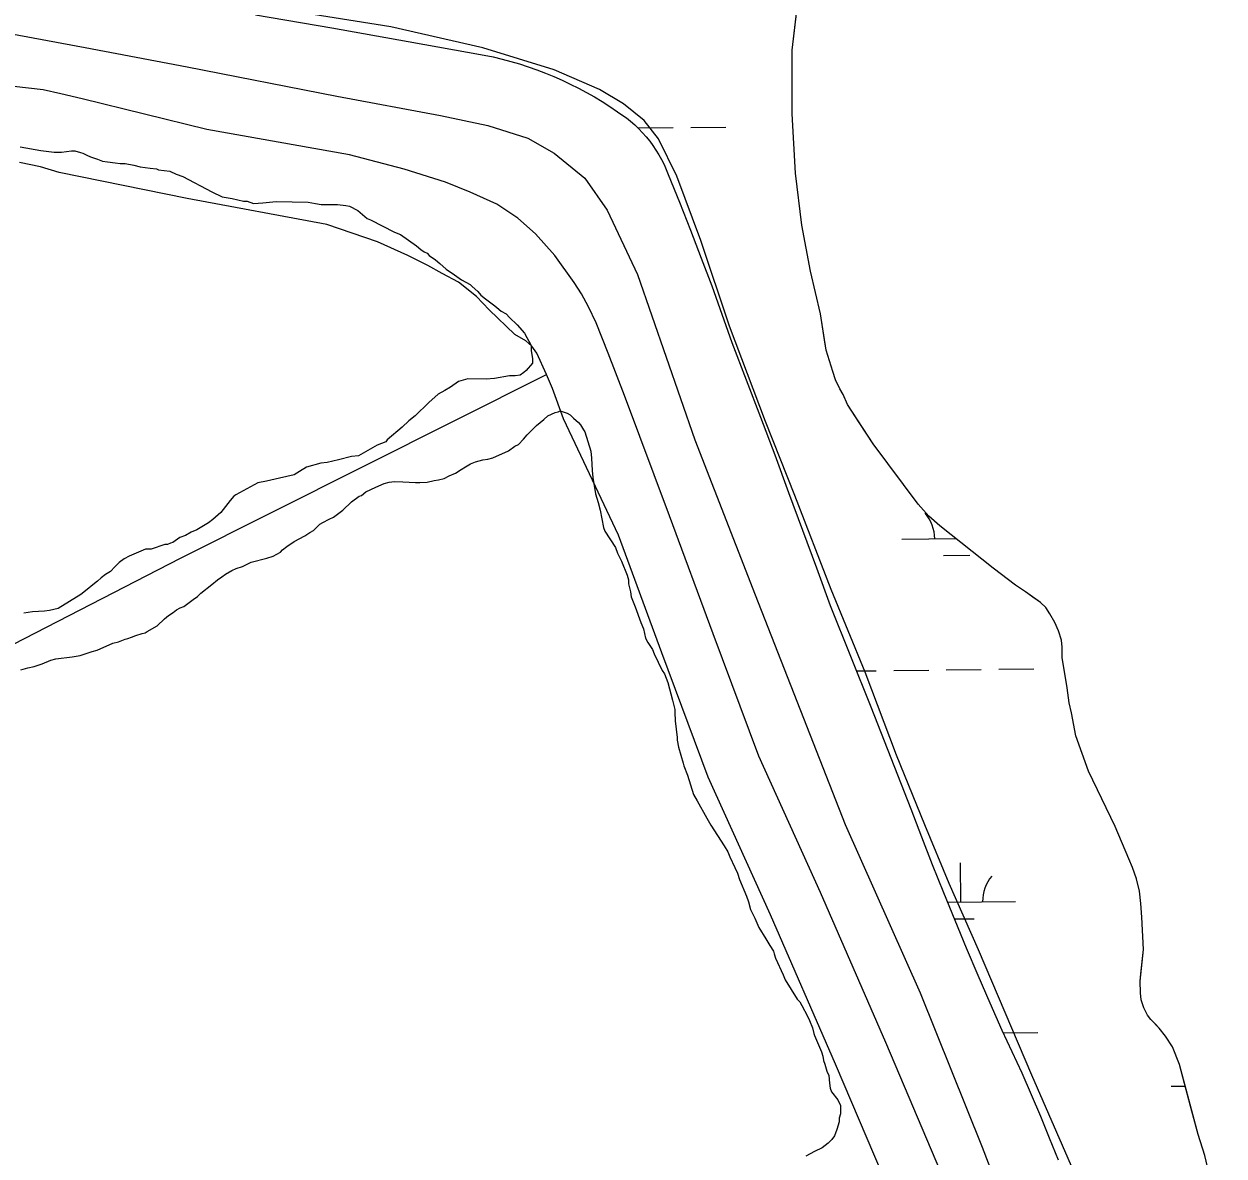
# Model space of a CAD drawing. Extents: x 3684037 to 3722149, y 433263 to 459021.
# Drawn here: x 3710994 to 3712092, y 448315 to 449351 of the extents above; entities that cross this region are included whole.
import ezdxf

# ---------------------------------------------------------------- set-up
doc = ezdxf.new("R2010")
doc.units = 0
for name, color, linetype in [('V-LEVE-TOET', 7, 'Continuous'), ('V-SITE-VEGE', 7, 'Continuous'), ('V-TOPO-SHOR', 7, 'Continuous'), ('V-WETL-SWMP', 7, 'Continuous')]:
    doc.layers.add(name, color=color, linetype=linetype)

msp = doc.modelspace()

# ---------------------------------------------------------------- linework, layer by layer
at = {"layer": 'V-LEVE-TOET'}
for points in [[(3711954.7, 448301.2), (3711916.4, 448389.3), (3711867.6, 448504.1), (3711840.8, 448565), (3711818.3, 448618.4), (3711792.5, 448682.2), (3711763.8, 448758.4), (3711732.8, 448834), (3711699.3, 448920.1), (3711672.6, 448987.8), (3711639.7, 449074.9), (3711613.5, 449153.4), (3711591.6, 449212.3), (3711574.8, 449246.4), (3711561.7, 449263.3), (3711542.7, 449278.3), (3711520.7, 449291.4), (3711479.1, 449309.6), (3711413.9, 449329.6), (3711329.9, 449348.8), (3711220.4, 449366.4)], [(3710949.9, 449348.5), (3711050.1, 449330), (3711143.4, 449312.2), (3711280.4, 449285.4), (3711375.2, 449267.6), (3711418.4, 449258.7), (3711455.2, 449246.9), (3711479.1, 449233.3), (3711507.4, 449210.3), (3711527.7, 449181.1), (3711555.6, 449122.1), (3711607.9, 448970.9), (3711663.3, 448829), (3711745.4, 448618.8), (3711814, 448464.9), (3711870.8, 448323.4), (3711924.8, 448182.5)]]:
    msp.add_lwpolyline(points, dxfattribs=at)
at = {"layer": 'V-SITE-VEGE'}
for points in [[(3710990.7, 449239.2), (3711009.5, 449235.7), (3711021.8, 449234.2), (3711028.4, 449234.2), (3711037.5, 449235.3), (3711040.7, 449235.3), (3711045.9, 449233.9), (3711047.9, 449233.3), (3711051.7, 449231.3), (3711055, 449229.9), (3711061.5, 449227.9), (3711066, 449225.9), (3711070.5, 449225.2), (3711077.7, 449224.5), (3711082.2, 449223.8), (3711086.8, 449223.7), (3711094.6, 449222.3), (3711100.4, 449220.9), (3711109.5, 449219.5), (3711115.4, 449218.8), (3711117.3, 449218.1), (3711127.7, 449216.7), (3711133.5, 449214), (3711139.4, 449212), (3711165.9, 449198), (3711175.6, 449193.4), (3711184.7, 449191.9), (3711195.1, 449189.2), (3711198.3, 449189.2), (3711204.1, 449187.2), (3711212.6, 449187.7), (3711225, 449188.9), (3711254.3, 449188.5), (3711260.8, 449187.1), (3711266, 449186.4), (3711280.9, 449186.2), (3711288.7, 449185.5), (3711292, 449184.8), (3711299.7, 449180.8), (3711308.1, 449173.6), (3711311.3, 449172.2), (3711333.3, 449160.9), (3711338.5, 449158.9), (3711353.3, 449148.3), (3711357.2, 449145), (3711360.4, 449143), (3711363, 449141.7), (3711365, 449139.7), (3711370.8, 449135.7), (3711374.6, 449132.4), (3711380.4, 449127.1), (3711388.2, 449121.8), (3711394.6, 449117.2), (3711402.4, 449113.2), (3711404.3, 449111.2), (3711409.5, 449106.6), (3711412, 449103.3), (3711416.5, 449100), (3711424.9, 449093.4), (3711426.9, 449092.1), (3711430.7, 449088.8), (3711435.2, 449086.1), (3711438.5, 449082.8), (3711445.5, 449076.3), (3711452, 449068.4), (3711458.3, 449057.2), (3711458.3, 449052.7), (3711459.5, 449044.9), (3711459.4, 449041), (3711453.5, 449034.5), (3711451.5, 449032.6), (3711448.2, 449030), (3711443.7, 449029.4), (3711438.5, 449029.5), (3711424.8, 449027), (3711417, 449026.5), (3711400.1, 449026.7), (3711391.6, 449024.2), (3711384.3, 449019.1), (3711379.1, 449015.9), (3711373.2, 449012.7), (3711364.7, 449005), (3711352.1, 448992.8), (3711346.2, 448988.3), (3711340.3, 448982.5), (3711326.5, 448971)], [(3711267.5, 448895.1), (3711273.4, 448898.3), (3711277.3, 448900.2), (3711285.8, 448906.6), (3711293.7, 448914.3), (3711300.9, 448919.4), (3711302.9, 448920), (3711306.8, 448923.2), (3711316, 448927.7), (3711323.8, 448930.9), (3711328.4, 448932.1), (3711333, 448932.7), (3711340.8, 448932.6), (3711352.5, 448931.8), (3711356.4, 448931.8), (3711362.9, 448932.3), (3711369.4, 448933.6), (3711373.3, 448934.2), (3711378.6, 448935.4), (3711383.1, 448938), (3711389, 448940.5), (3711394.3, 448943.7), (3711398.2, 448946.2), (3711402.8, 448948.8), (3711407.4, 448950.7), (3711413.9, 448952.6), (3711418.5, 448953.2), (3711423, 448954.4), (3711437.4, 448960.7), (3711443.3, 448965.2), (3711446.6, 448966.5), (3711451.2, 448971.6), (3711454.5, 448975.5), (3711463.1, 448983.9), (3711469.7, 448989.6), (3711473.6, 448992.8), (3711480.2, 448996), (3711482.8, 448996.6), (3711484.7, 448997.3), (3711491.2, 448995.2), (3711493.8, 448993.9), (3711497, 448990.6), (3711501.5, 448986.7), (3711503.4, 448984.7), (3711506, 448980.1), (3711507.3, 448978.1), (3711512.9, 448960.5), (3711513.5, 448954), (3711514, 448942.9), (3711514.6, 448936.4), (3711517, 448921.4), (3711519.5, 448913.6), (3711521.4, 448906.4), (3711524.4, 448890.7), (3711525.7, 448887.4), (3711535.3, 448872.4), (3711537.2, 448867.1), (3711541, 448859.9), (3711546.1, 448846.9), (3711547.3, 448842.9), (3711547.3, 448839), (3711549.1, 448831.9), (3711549.7, 448827.3), (3711553.5, 448818.1), (3711558.6, 448803.8), (3711561.1, 448797.9), (3711562.9, 448789.4), (3711564.8, 448785.5), (3711569.3, 448778.9), (3711570.6, 448775), (3711578.2, 448759.9), (3711580.1, 448756.7), (3711583.3, 448748.8), (3711587.6, 448732.5), (3711589.5, 448724), (3711589.5, 448721.4), (3711590, 448713.6), (3711591.8, 448698.6), (3711591.8, 448696), (3711593, 448689.5), (3711597.4, 448675.1), (3711598, 448672.5), (3711601.1, 448664), (3711606.8, 448646.4), (3711610, 448640.5), (3711618.9, 448624.7), (3711622.7, 448618.2), (3711634.8, 448599.2), (3711638, 448593.9), (3711639.9, 448589.3)], [(3711326.5, 448971), (3711325.2, 448969), (3711317.3, 448965.9), (3711300.3, 448956.3), (3711293.8, 448955.7), (3711282, 448952.6), (3711271.6, 448950.1), (3711265.7, 448949.6), (3711252.7, 448945.8), (3711246.1, 448942), (3711241.5, 448938.8), (3711227.8, 448935.7), (3711216.1, 448933.2), (3711208.2, 448931.4), (3711187.9, 448920.5), (3711186, 448919.3), (3711182.7, 448915.4), (3711174.1, 448904.4), (3711166.9, 448898), (3711162.9, 448894.8), (3711152.4, 448888.4), (3711147.2, 448886.5), (3711142, 448883.4), (3711136.7, 448881.5), (3711130.2, 448877), (3711128.2, 448876.4), (3711125.6, 448875.1), (3711123, 448875.1), (3711110.6, 448870.7), (3711105.4, 448870.8), (3711090.3, 448864.4), (3711085.7, 448861.9), (3711081.1, 448858.7), (3711077.2, 448854.8), (3711073.2, 448850.3), (3711068.6, 448847.8), (3711064.7, 448844.6), (3711061.4, 448841.4), (3711055.5, 448836.9), (3711053.5, 448835), (3711046.3, 448829.2), (3711025.3, 448816.4), (3711017.5, 448814.6), (3711012.9, 448814), (3711001.9, 448813.4), (3710994, 448812.2)], [(3710991.2, 448760.4), (3710997.8, 448762.3), (3711003.6, 448763.5), (3711010.8, 448766), (3711018.7, 448769.2), (3711023.2, 448770.5), (3711038.2, 448772.2), (3711045.4, 448773.4), (3711049.3, 448774.7), (3711056.5, 448777.2), (3711061.1, 448778.5), (3711075.5, 448784.8), (3711080.7, 448786), (3711086.6, 448788.6), (3711089.2, 448789.2), (3711092.5, 448790.4), (3711096.4, 448791.7), (3711102.3, 448793.6), (3711104.9, 448794.2), (3711106.8, 448795.5), (3711116, 448800.6), (3711122.6, 448807), (3711126.5, 448810.2), (3711130.5, 448812.8), (3711133.8, 448815.3), (3711137, 448817.2), (3711140.3, 448818.5), (3711148.8, 448824.9), (3711152.8, 448827.5), (3711156.1, 448830.7), (3711165.9, 448838.4), (3711171.2, 448842.9), (3711175.1, 448845.4), (3711178.4, 448848), (3711184.3, 448851.2), (3711188.2, 448853.1), (3711194.1, 448855), (3711202, 448858.8), (3711216.3, 448862.5), (3711222.2, 448864.4), (3711228.7, 448868.2), (3711230.7, 448870.1), (3711234.7, 448873.4), (3711241.2, 448877.8), (3711251, 448882.9), (3711255.6, 448886.1), (3711258.9, 448888), (3711264.8, 448893.8), (3711267.5, 448895.1)], [(3711639.9, 448589.3), (3711644.4, 448579.5), (3711646.9, 448574.3), (3711648.8, 448568.4), (3711655.1, 448553.4), (3711657, 448548.1), (3711658.9, 448541), (3711662.7, 448533.1), (3711666.5, 448524.6), (3711672.9, 448514.1), (3711676.7, 448508.2), (3711679.9, 448503), (3711680.5, 448500.4), (3711681.8, 448496.4), (3711688.8, 448481.4), (3711690.7, 448476.8), (3711701.5, 448459.1), (3711704.1, 448456.5), (3711706, 448453.2), (3711711.1, 448443.4), (3711713, 448439.5), (3711715.5, 448432.9), (3711716.8, 448427.7), (3711717.4, 448425.7), (3711723.7, 448410.7), (3711725, 448406.8), (3711725.6, 448402.9), (3711726.8, 448399.6), (3711728.7, 448393.1), (3711730.6, 448389.1), (3711731.2, 448382), (3711731.8, 448377.4), (3711733, 448374.1), (3711738.8, 448366.9), (3711741.3, 448361.7), (3711741.2, 448353.9), (3711739.9, 448350), (3711739.9, 448346.7), (3711737.8, 448339.6), (3711735.8, 448333.8), (3711733.2, 448330.5), (3711729.9, 448327.3), (3711724.6, 448322.8), (3711717.4, 448319.7), (3711709.6, 448315.2)]]:
    msp.add_lwpolyline(points, dxfattribs=at)
at = {"layer": 'V-TOPO-SHOR'}
for points in [[(3711910.4, 448831.7), (3711901.3, 448837.8), (3711880.9, 448853.6), (3711832.2, 448892.1), (3711822.2, 448900.9), (3711812.4, 448911.9), (3711771.2, 448967.2), (3711758.4, 448986.7), (3711747.6, 449003.1), (3711743.6, 449012.3), (3711740.6, 449017.6), (3711736.8, 449025.9), (3711734.1, 449033.4), (3711728.1, 449053.1), (3711726.7, 449062.3), (3711722.9, 449086.3), (3711713.7, 449125.4), (3711705.9, 449167.5), (3711700.1, 449215), (3711696.9, 449269.3), (3711696.9, 449327.4), (3711704.6, 449392.7)], [(3711833.1, 448300.7), (3711782.8, 448419.2), (3711722.8, 448556.6), (3711666.4, 448681.3), (3711624.7, 448793.5), (3711584.9, 448901.2), (3711543.5, 449011.4), (3711528.8, 449050.1), (3711517.6, 449078), (3711510.7, 449092.5), (3711504.4, 449104.4), (3711497.5, 449114.9), (3711479.8, 449139.5), (3711462.3, 449159.4), (3711446.1, 449173.7), (3711426.9, 449186.6), (3711402.3, 449197.6), (3711379.9, 449206.6), (3711342, 449218.6), (3711292.1, 449231.8), (3711161.3, 449254.8), (3711047.5, 449282.9), (3711027.8, 449287.6), (3711011.6, 449291.2), (3710984.9, 449294.3)], [(3711786.6, 448282.2), (3711736.8, 448399.4), (3711677.1, 448536.3), (3711620.1, 448662.3), (3711577.8, 448776.1), (3711538.1, 448883.7), (3711487.7, 448990.1), (3711477.8, 449017.9), (3711472.1, 449030.7), (3711463.5, 449050.2), (3711458.8, 449056.6), (3711453.2, 449061.5), (3711443.4, 449067.3), (3711419.8, 449089.8), (3711408.3, 449102.1), (3711391.7, 449115.2), (3711376.8, 449123), (3711363.7, 449130.4), (3711345.3, 449139.7), (3711317.7, 449152.1), (3711271.1, 449168.1), (3711143.3, 449191.8), (3711026.4, 449215.5), (3711009.1, 449220.9), (3710989.9, 449224.8)], [(3708936.1, 447763.9), (3709190.4, 447888.8), (3709698.4, 448148.7), (3709738.5, 448166), (3709752.1, 448167.8), (3709766.9, 448170.3), (3709787.8, 448174), (3709815.5, 448185.6), (3710149.9, 448356.9), (3710637.2, 448605), (3711137.4, 448862.6), (3711472.1, 449030.7)], [(3712092.1, 448241.8), (3712074.5, 448315.9), (3712068.5, 448335.1), (3712062.8, 448356.4), (3712057.5, 448376.1), (3712051.5, 448399.2), (3712045, 448415.4), (3712038.5, 448425), (3712032.9, 448432.3), (3712029.4, 448436), (3712025.2, 448440.3), (3712022, 448444.4), (3712018.7, 448451), (3712016.4, 448458.3), (3712015.8, 448464.9), (3712015.5, 448475.5), (3712016.1, 448482.1), (3712018.4, 448504.4), (3712017, 448533.9), (3712016, 448546.6), (3712014.9, 448557.8), (3712012.1, 448569), (3712008.5, 448579.6), (3712005.1, 448587.5), (3711992.6, 448616.9), (3711968, 448667.8), (3711956.5, 448700.1), (3711952.5, 448720.9), (3711950.5, 448730.1), (3711948.6, 448744), (3711944.2, 448771.8), (3711944.2, 448781), (3711943.3, 448787.5), (3711940.6, 448796), (3711937.3, 448803.8), (3711932.8, 448811.8), (3711929.1, 448817.3), (3711924.2, 448822.1), (3711917.3, 448827), (3711910.4, 448831.7)]]:
    msp.add_lwpolyline(points, dxfattribs=at)
at = {"layer": 'V-WETL-SWMP'}
for p, q in [((3711556.2, 449256.3), (3711588.2, 449256.7)), ((3711604.2, 449256.9), (3711636.2, 449257.2)), ((3711797.4, 448880), (3711846.8, 448880.5)), ((3711835.6, 448865), (3711859.6, 448865.3)), ((3711755.8, 448759.4), (3711774, 448759.6)), ((3711790, 448759.8), (3711822, 448760.2)), ((3711838, 448760.4), (3711870, 448760.7)), ((3711886, 448760.9), (3711918, 448761.3)), ((3711851.3, 448547.9), (3711850.9, 448583.9)), ((3711839, 448547.8), (3711901.3, 448548.5)), ((3711845.3, 448532.4), (3711863.5, 448532.6)), ((3711890.1, 448428.3), (3711921.8, 448428.6)), ((3712043.7, 448379.3), (3712056.7, 448379.5))]:
    msp.add_line(p, q, dxfattribs=at)
for points in [[(3712092.1, 448241.8), (3712074.5, 448315.9), (3712068.5, 448335.1), (3712051.5, 448399.2), (3712045, 448415.4), (3712038.5, 448425), (3712032.9, 448432.3), (3712025.2, 448440.3), (3712022, 448444.4), (3712018.7, 448451), (3712016.4, 448458.3), (3712015.8, 448464.9), (3712015.5, 448475.5), (3712018.4, 448504.4), (3712017, 448533.9), (3712016, 448546.6), (3712014.9, 448557.8), (3712012.1, 448569), (3712008.5, 448579.6), (3712005.1, 448587.5), (3711992.6, 448616.9), (3711968, 448667.8), (3711956.5, 448700.1), (3711952.5, 448720.9), (3711950.5, 448730.1), (3711948.6, 448744), (3711944.2, 448771.8), (3711944.2, 448781), (3711943.3, 448787.5), (3711940.6, 448796), (3711937.2, 448803.8), (3711932.8, 448811.8), (3711929.1, 448817.3), (3711924.2, 448822.1), (3711910.4, 448831.7), (3711901.3, 448837.8), (3711880.9, 448853.6), (3711832.2, 448892.1), (3711822.2, 448900.9), (3711812.4, 448911.9), (3711771.2, 448967.2), (3711747.6, 449003.1), (3711743.6, 449012.3), (3711740.6, 449017.6), (3711736.8, 449025.9), (3711734.1, 449033.4), (3711728.1, 449053.1), (3711722.9, 449086.3), (3711713.7, 449125.4), (3711705.9, 449167.5), (3711700.1, 449215), (3711696.9, 449269.3), (3711696.9, 449327.4), (3711707.6, 449417.7)], [(3711206.1, 449359.9), (3711275.9, 449347.9), (3711345.6, 449335.6), (3711415.3, 449323), (3711423.5, 449321.3), (3711431.6, 449319.4), (3711439.6, 449317.2), (3711447.6, 449314.9), (3711455.5, 449312.3), (3711463.4, 449309.6), (3711471.2, 449306.6), (3711478.9, 449303.4), (3711486.5, 449300.1), (3711494, 449296.5), (3711501.5, 449292.8), (3711508.8, 449288.8), (3711516, 449284.7), (3711523.2, 449280.4), (3711530.2, 449275.9), (3711537.1, 449271.2), (3711541.2, 449268.4), (3711545.3, 449265.5), (3711549.2, 449262.4), (3711553, 449259.1), (3711556.7, 449255.6), (3711560.2, 449252), (3711563.5, 449248.2), (3711566.7, 449244.3), (3711569.6, 449240.3), (3711572.4, 449236.1), (3711575.1, 449231.8), (3711577.5, 449227.4), (3711579.8, 449222.9), (3711581.8, 449218.3), (3711583.6, 449213.7), (3711593.9, 449188.3), (3711604, 449162.8), (3711613.8, 449137.3), (3711623.4, 449111.7), (3711632.8, 449085.9), (3711641.9, 449060.1)], [(3711641.9, 449060.1), (3711655, 449025.8), (3711668, 448991.5), (3711681, 448957.2), (3711693.8, 448922.8), (3711706.5, 448888.3), (3711719.2, 448853.9), (3711731.7, 448819.4), (3711750.4, 448772.9), (3711769, 448726.4), (3711787.3, 448679.8), (3711805.5, 448633.2), (3711815.2, 448607.6), (3711825.2, 448582.1), (3711835.4, 448556.7), (3711845.7, 448531.3), (3711856.2, 448506), (3711867, 448480.9), (3711877.9, 448455.7), (3711889, 448430.7), (3711898.1, 448411.2), (3711907, 448391.5), (3711915.6, 448371.8), (3711924.1, 448351.9), (3711932.3, 448332), (3711940.3, 448311.9)]]:
    msp.add_lwpolyline(points, dxfattribs=at)
for centre, start, end in [((3711792.2, 448880.4), 359.8949, 41.4385), ((3711906.5, 448549), 139.8949, 181.4385)]:
    msp.add_arc(centre, 35.2, start, end, dxfattribs=at)

doc.saveas('drawing.dxf')
